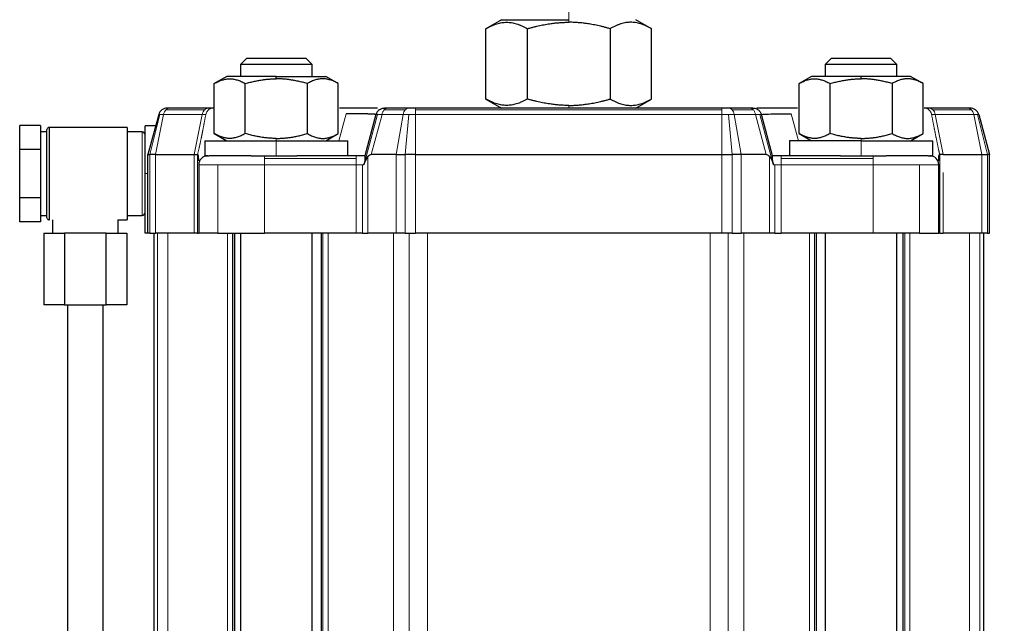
# Model space of a CAD drawing. Header units: inches. Extents: x 0 to 20790, y -12 to 14700.
# Tile 414 of 436: x 13835 to 14000, y 11400 to 11501. Entities that reach past the tile are written whole.
import ezdxf

# ---------------------------------------------------------------- set-up
doc = ezdxf.new("R2010")
doc.units = ezdxf.units.IN
doc.layers.add('1', color=7, linetype='Continuous', true_color=0xffffff)
doc.layers.add('254', color=7, linetype='Continuous', true_color=0xffffff)
doc.styles.add('latin_extended', font='simplex.shx')
doc.dimstyles.get("Standard").update_dxf_attribs({"dimtxt": 0.18, "dimasz": 0.18, "dimexe": 0.18, "dimexo": 0.0625, "dimgap": 0.09, "dimtad": 0, "dimtih": 1, "dimtoh": 1, "dimdec": 4, "dimzin": 0, "dimdsep": 46, "dimtxsty": 'Standard', "dimcen": 0.09, "dimadec": 0, "dimazin": 0, "dimtfac": 1, "dimtdec": 4, "dimtofl": 0, "dimtmove": 0, "dimatfit": 3, "dimfxl": 1, "dimtolj": 1, "dimtzin": 0, "dimarcsym": 0})

# ---------------------------------------------------------------- blocks, each defined once
blk = doc.blocks.new('_U7')
at = {"layer": '254', "color": 3, "linetype": 'Continuous', "lineweight": 13, "transparency": 16777216}
for p, q in [((13904.1, 12440.96), (13904.1, 12953.96)), ((14417.1, 9634.46), (14417.1, 12953.96)), ((14026.6, 12918.96), (14294.6, 12918.96))]:
    blk.add_line(p, q, dxfattribs=at)
at = {"layer": '254', "color": 3, "transparency": 16777216}
for points in [[(14026.6, 12939.38), (14026.6, 12898.55), (13904.1, 12918.96)], [(14294.6, 12898.55), (14294.6, 12939.38), (14417.1, 12918.96)]]:
    blk.add_solid(points, dxfattribs=at)
at = {"layer": 'Defpoints', "color": 0, "transparency": 16777216}
for p in [(14417.1, 12918.96), (13904.1, 12405.96), (14417.1, 9599.46)]:
    blk.add_point(p, dxfattribs=at)
at = {"layer": '254', "color": 2, "lineweight": 13, "transparency": 16777216, "insert": (13984.3, 13102.71), "char_height": 122.5, "attachment_point": 1, "style": 'latin_extended'}
blk.add_mtext('\\A1;513', dxfattribs=at)

msp = doc.modelspace()

# ---------------------------------------------------------------- linework, layer by layer
at = {"layer": '1', "color": 110, "linetype": 'Continuous', "lineweight": 13}
for p, q in [((13927.137, 11501.263), (13927.137, 11526.263)), ((13927.137, 11500.828), (13927.137, 11501.263)), ((13856.967, 11478.663), (13858.641, 11485.351)), ((13857.911, 11478.663), (13859.247, 11485.351)), ((13858.641, 11485.351), (13858.429, 11485.351)), ((13858.641, 11485.351), (13859.247, 11485.351)), ((13859.247, 11485.351), (13865.709, 11485.351)), ((13859.646, 11486.153), (13866.108, 11486.153)), ((13865.709, 11485.351), (13864.373, 11478.663)), ((13866.322, 11485.351), (13865.709, 11485.351)), ((13889.854, 11485.495), (13888.64, 11480.963)), ((13892.987, 11477.453), (13895.113, 11485.387)), ((13894.059, 11478.663), (13895.851, 11485.351)), ((13895.851, 11485.351), (13899.399, 11485.351)), ((13896.2, 11486.153), (13899.748, 11486.153)), ((13899.399, 11485.351), (13898.233, 11478.663)), ((13900.374, 11485.351), (13899.399, 11485.351)), ((13899.752, 11478.663), (13900.374, 11485.351)), ((13900.374, 11485.351), (13901.487, 11485.351)), ((13901.487, 11486.463), (13901.487, 11486.153)), ((13901.487, 11486.153), (13952.788, 11486.153)), ((13901.487, 11486.153), (13901.487, 11485.351)), ((13901.487, 11485.351), (13952.788, 11485.351)), ((13901.487, 11485.351), (13901.487, 11478.663)), ((13927.137, 11486.463), (13927.137, 11486.898)), ((13952.788, 11486.153), (13952.788, 11486.463)), ((13952.788, 11486.153), (13952.788, 11485.351)), ((13953.901, 11485.351), (13952.788, 11485.351)), ((13952.788, 11485.351), (13952.788, 11478.663)), ((13953.901, 11485.351), (13954.875, 11485.351)), ((13954.522, 11478.663), (13953.901, 11485.351)), ((13954.527, 11486.153), (13958.075, 11486.153)), ((13954.875, 11485.351), (13958.423, 11485.351)), ((13954.875, 11485.351), (13956.042, 11478.663)), ((13958.423, 11485.351), (13960.215, 11478.663)), ((13959.161, 11485.387), (13961.287, 11477.453)), ((13964.421, 11485.495), (13965.635, 11480.963)), ((13987.952, 11485.351), (13988.566, 11485.351)), ((13988.167, 11486.153), (13994.629, 11486.153)), ((13988.566, 11485.351), (13995.028, 11485.351)), ((13988.566, 11485.351), (13989.902, 11478.663)), ((13995.634, 11485.351), (13995.028, 11485.351)), ((13995.028, 11485.351), (13996.363, 11478.663)), ((13995.634, 11485.351), (13995.845, 11485.351)), ((13997.308, 11478.663), (13995.634, 11485.351)), ((13840.137, 11479.338), (13840.137, 11483.213)), ((13855.637, 11482.463), (13855.637, 11469.401)), ((13878.137, 11480.963), (13878.137, 11481.369)), ((13878.137, 11478.463), (13878.137, 11480.963)), ((13976.137, 11480.963), (13976.137, 11481.369)), ((13976.137, 11478.463), (13976.137, 11480.963)), ((13840.137, 11467.713), (13840.137, 11479.338)), ((13864.94, 11478.663), (13865.159, 11479.539)), ((13989.335, 11478.663), (13989.116, 11479.539)), ((13856.967, 11478.663), (13856.967, 11465.463)), ((13857.911, 11465.463), (13857.911, 11478.663)), ((13864.373, 11478.663), (13864.373, 11465.463)), ((13864.94, 11478.663), (13864.94, 11465.463)), ((13876.137, 11478.463), (13876.137, 11478.024)), ((13876.137, 11478.024), (13891.527, 11478.024)), ((13876.137, 11476.963), (13876.137, 11478.024)), ((13891.527, 11478.024), (13891.527, 11478.463)), ((13891.527, 11476.963), (13891.527, 11478.024)), ((13893.48, 11465.463), (13893.48, 11478.325)), ((13898.233, 11465.463), (13898.233, 11478.663)), ((13899.752, 11478.663), (13899.752, 11465.463)), ((13901.487, 11465.463), (13901.487, 11478.663)), ((13952.788, 11478.663), (13952.788, 11465.463)), ((13954.522, 11478.663), (13954.522, 11465.463)), ((13956.042, 11465.463), (13956.042, 11478.663)), ((13960.795, 11465.463), (13960.795, 11478.325)), ((13962.747, 11478.463), (13962.747, 11478.024)), ((13962.747, 11478.024), (13978.137, 11478.024)), ((13962.747, 11478.024), (13962.747, 11476.963)), ((13978.137, 11478.024), (13978.137, 11478.463)), ((13978.137, 11478.024), (13978.137, 11476.963)), ((13989.335, 11478.663), (13989.335, 11465.463)), ((13996.363, 11478.663), (13996.363, 11465.463)), ((13997.308, 11478.663), (13997.308, 11465.463)), ((13856.637, 11475.463), (13856.137, 11475.463)), ((13865.137, 11476.963), (13868.359, 11476.963)), ((13868.359, 11476.963), (13868.359, 11465.463)), ((13876.137, 11476.963), (13868.359, 11476.963)), ((13876.137, 11476.963), (13891.527, 11476.963)), ((13876.137, 11465.463), (13876.137, 11476.963)), ((13891.527, 11476.963), (13891.527, 11465.463)), ((13891.527, 11476.963), (13892.568, 11476.963)), ((13892.568, 11476.963), (13892.568, 11465.463)), ((13892.787, 11476.963), (13892.568, 11476.963)), ((13961.487, 11476.963), (13961.706, 11476.963)), ((13962.747, 11476.963), (13961.706, 11476.963)), ((13961.706, 11476.963), (13961.706, 11465.463)), ((13962.747, 11476.963), (13978.137, 11476.963)), ((13962.747, 11465.463), (13962.747, 11476.963)), ((13978.137, 11476.963), (13985.915, 11476.963)), ((13978.137, 11465.463), (13978.137, 11476.963)), ((13989.137, 11476.963), (13985.915, 11476.963)), ((13985.915, 11476.963), (13985.915, 11465.463)), ((13989.902, 11465.463), (13989.902, 11475.637)), ((13855.637, 11469.401), (13855.637, 11468.463)), ((13858.246, 11338.463), (13858.246, 11465.463)), ((13859.98, 11465.463), (13859.98, 11338.463)), ((13869.966, 11465.463), (13869.966, 11338.463)), ((13885.942, 11338.463), (13885.942, 11465.463)), ((13886.809, 11338.463), (13886.809, 11465.463)), ((13897.794, 11465.463), (13897.794, 11338.463)), ((13900.389, 11338.463), (13900.389, 11465.463)), ((13903.451, 11465.463), (13903.451, 11338.463)), ((13950.824, 11465.463), (13950.824, 11338.463)), ((13953.885, 11338.463), (13953.885, 11465.463)), ((13956.48, 11465.463), (13956.48, 11338.463)), ((13967.466, 11465.463), (13967.466, 11338.463)), ((13968.333, 11338.463), (13968.333, 11465.463)), ((13983.442, 11338.463), (13983.442, 11465.463)), ((13984.309, 11338.463), (13984.309, 11465.463)), ((13994.294, 11465.463), (13994.294, 11338.463)), ((13996.028, 11338.463), (13996.028, 11465.463))]:
    msp.add_line(p, q, dxfattribs=at)
at = {"layer": '1', "color": 2, "linetype": 'Continuous', "lineweight": 25}
for p, q in [((13915.887, 11501.263), (13913.277, 11499.756)), ((13915.887, 11501.263), (13927.137, 11501.263)), ((13940.997, 11499.756), (13938.387, 11501.263)), ((13913.277, 11487.97), (13913.277, 11499.756)), ((13920.207, 11487.97), (13920.207, 11499.756)), ((13934.067, 11499.756), (13934.067, 11487.97)), ((13940.997, 11487.97), (13940.997, 11499.756)), ((13872.137, 11493.763), (13873.137, 11494.763)), ((13872.137, 11493.763), (13872.137, 11491.763)), ((13884.137, 11493.763), (13872.137, 11493.763)), ((13883.137, 11494.763), (13873.137, 11494.763)), ((13883.137, 11494.763), (13884.137, 11493.763)), ((13884.137, 11491.763), (13884.137, 11493.763)), ((13970.137, 11493.763), (13971.137, 11494.763)), ((13970.137, 11493.763), (13970.137, 11491.763)), ((13982.137, 11493.763), (13970.137, 11493.763)), ((13981.137, 11494.763), (13971.137, 11494.763)), ((13981.137, 11494.763), (13982.137, 11493.763)), ((13982.137, 11491.763), (13982.137, 11493.763)), ((13869.837, 11491.763), (13867.742, 11490.554)), ((13867.742, 11482.173), (13867.742, 11490.554)), ((13878.137, 11491.763), (13869.837, 11491.763)), ((13872.94, 11482.173), (13872.94, 11490.554)), ((13878.137, 11491.763), (13886.437, 11491.763)), ((13878.137, 11491.358), (13878.137, 11491.763)), ((13883.335, 11490.554), (13883.335, 11482.173)), ((13888.532, 11490.554), (13886.437, 11491.763)), ((13888.532, 11482.173), (13888.532, 11490.554)), ((13967.837, 11491.763), (13965.742, 11490.554)), ((13965.742, 11482.173), (13965.742, 11490.554)), ((13976.137, 11491.763), (13967.837, 11491.763)), ((13970.94, 11482.173), (13970.94, 11490.554)), ((13984.437, 11491.763), (13976.137, 11491.763)), ((13976.137, 11491.358), (13976.137, 11491.763)), ((13981.335, 11490.554), (13981.335, 11482.173)), ((13986.532, 11490.554), (13984.437, 11491.763)), ((13986.532, 11482.173), (13986.532, 11490.554)), ((13913.277, 11487.97), (13915.887, 11486.463)), ((13938.387, 11486.463), (13940.997, 11487.97)), ((13858.429, 11485.351), (13856.637, 11478.663)), ((13860.326, 11486.463), (13859.878, 11486.463)), ((13866.788, 11486.463), (13860.326, 11486.463)), ((13867.588, 11486.463), (13866.788, 11486.463)), ((13894.839, 11485.351), (13892.986, 11478.436)), ((13900.342, 11486.463), (13896.794, 11486.463)), ((13901.487, 11486.463), (13900.342, 11486.463)), ((13952.788, 11486.463), (13901.487, 11486.463)), ((13953.932, 11486.463), (13952.788, 11486.463)), ((13957.48, 11486.463), (13953.932, 11486.463)), ((13961.288, 11478.436), (13959.435, 11485.351)), ((13987.486, 11486.463), (13986.687, 11486.463)), ((13993.948, 11486.463), (13987.486, 11486.463)), ((13994.396, 11486.463), (13993.948, 11486.463)), ((13995.845, 11485.351), (13997.637, 11478.663)), ((13835.137, 11479.505), (13835.137, 11483.546)), ((13838.637, 11483.546), (13835.137, 11483.546)), ((13838.637, 11483.546), (13838.637, 11481.525)), ((13839.637, 11482.463), (13838.637, 11482.463)), ((13839.637, 11482.713), (13839.637, 11479.088)), ((13853.137, 11483.213), (13840.137, 11483.213)), ((13840.137, 11467.713), (13840.137, 11483.213)), ((13853.137, 11483.213), (13853.137, 11479.338)), ((13855.637, 11482.463), (13853.137, 11482.463)), ((13856.137, 11475.463), (13856.137, 11483.463)), ((13857.923, 11483.463), (13856.137, 11483.463)), ((13867.742, 11482.173), (13869.837, 11480.963)), ((13886.437, 11480.963), (13888.532, 11482.173)), ((13965.742, 11482.173), (13967.837, 11480.963)), ((13984.437, 11480.963), (13986.532, 11482.173)), ((13838.637, 11481.525), (13838.637, 11479.505)), ((13866.137, 11480.963), (13866.137, 11478.463)), ((13866.137, 11480.963), (13878.137, 11480.963)), ((13878.137, 11480.963), (13890.137, 11480.963)), ((13890.137, 11478.463), (13890.137, 11480.963)), ((13964.137, 11480.963), (13964.137, 11478.463)), ((13976.137, 11480.963), (13964.137, 11480.963)), ((13976.137, 11480.963), (13988.137, 11480.963)), ((13988.137, 11478.463), (13988.137, 11480.963)), ((13835.137, 11471.422), (13835.137, 11479.505)), ((13838.637, 11479.505), (13835.137, 11479.505)), ((13838.637, 11479.505), (13838.637, 11475.463)), ((13839.637, 11479.088), (13839.637, 11468.284)), ((13853.137, 11479.338), (13853.137, 11467.713)), ((13856.637, 11465.463), (13856.637, 11478.663)), ((13856.637, 11478.663), (13856.967, 11478.663)), ((13857.911, 11478.663), (13856.967, 11478.663)), ((13857.911, 11478.663), (13864.373, 11478.663)), ((13864.373, 11478.663), (13864.94, 11478.663)), ((13864.968, 11478.663), (13864.94, 11478.663)), ((13866.137, 11478.463), (13866.894, 11478.463)), ((13873.943, 11478.463), (13866.894, 11478.463)), ((13873.943, 11478.463), (13878.137, 11478.463)), ((13878.137, 11478.463), (13881.565, 11478.463)), ((13891.527, 11478.463), (13881.565, 11478.463)), ((13892.994, 11478.463), (13891.527, 11478.463)), ((13898.233, 11478.663), (13894.059, 11478.663)), ((13898.233, 11478.663), (13899.752, 11478.663)), ((13901.487, 11478.663), (13899.752, 11478.663)), ((13901.487, 11478.663), (13952.788, 11478.663)), ((13952.788, 11478.663), (13954.522, 11478.663)), ((13956.042, 11478.663), (13954.522, 11478.663)), ((13960.215, 11478.663), (13956.042, 11478.663)), ((13962.747, 11478.463), (13961.281, 11478.463)), ((13972.709, 11478.463), (13962.747, 11478.463)), ((13972.709, 11478.463), (13976.137, 11478.463)), ((13976.137, 11478.463), (13980.332, 11478.463)), ((13987.38, 11478.463), (13980.332, 11478.463)), ((13987.38, 11478.463), (13988.137, 11478.463)), ((13989.307, 11478.663), (13989.335, 11478.663)), ((13989.902, 11478.663), (13989.335, 11478.663)), ((13989.902, 11478.663), (13996.363, 11478.663)), ((13996.363, 11478.663), (13997.308, 11478.663)), ((13997.637, 11478.663), (13997.308, 11478.663)), ((13997.637, 11465.463), (13997.637, 11478.663)), ((13838.637, 11475.463), (13838.637, 11471.422)), ((13856.137, 11465.463), (13856.137, 11475.463)), ((13865.137, 11476.963), (13865.137, 11465.463)), ((13989.137, 11465.463), (13989.137, 11476.963)), ((13835.137, 11467.38), (13835.137, 11471.422)), ((13838.637, 11471.422), (13835.137, 11471.422)), ((13838.637, 11471.422), (13838.637, 11469.401)), ((13838.637, 11469.401), (13838.637, 11467.38)), ((13838.637, 11467.38), (13835.137, 11467.38)), ((13838.637, 11468.463), (13839.637, 11468.463)), ((13840.637, 11467.731), (13840.637, 11465.463)), ((13851.598, 11467.713), (13853.137, 11467.713)), ((13851.637, 11465.463), (13851.637, 11467.741)), ((13853.137, 11468.463), (13855.637, 11468.463)), ((13839.209, 11465.463), (13842.673, 11465.463)), ((13839.209, 11465.463), (13839.209, 11453.463)), ((13849.601, 11465.463), (13842.673, 11465.463)), ((13842.673, 11465.463), (13842.673, 11453.463)), ((13849.601, 11465.463), (13853.065, 11465.463)), ((13849.601, 11453.463), (13849.601, 11465.463)), ((13853.065, 11465.463), (13853.065, 11453.463)), ((13856.637, 11465.463), (13856.137, 11465.463)), ((13856.967, 11465.463), (13856.637, 11465.463)), ((13856.967, 11465.463), (13857.911, 11465.463)), ((13857.637, 11465.463), (13857.637, 11338.463)), ((13864.373, 11465.463), (13857.911, 11465.463)), ((13864.94, 11465.463), (13864.373, 11465.463)), ((13864.94, 11465.463), (13865.137, 11465.463)), ((13868.359, 11465.463), (13865.137, 11465.463)), ((13868.359, 11465.463), (13876.137, 11465.463)), ((13870.833, 11338.463), (13870.833, 11465.463)), ((13871.137, 11465.463), (13871.137, 11338.463)), ((13872.137, 11465.462), (13872.137, 11338.465)), ((13891.527, 11465.463), (13876.137, 11465.463)), ((13884.137, 11338.465), (13884.137, 11465.462)), ((13885.637, 11465.463), (13885.637, 11338.463)), ((13892.568, 11465.463), (13891.527, 11465.463)), ((13892.568, 11465.463), (13893.48, 11465.463)), ((13898.233, 11465.463), (13893.48, 11465.463)), ((13899.752, 11465.463), (13898.233, 11465.463)), ((13899.752, 11465.463), (13901.487, 11465.463)), ((13952.788, 11465.463), (13901.487, 11465.463)), ((13954.522, 11465.463), (13952.788, 11465.463)), ((13954.522, 11465.463), (13956.042, 11465.463)), ((13960.795, 11465.463), (13956.042, 11465.463)), ((13961.706, 11465.463), (13960.795, 11465.463)), ((13961.706, 11465.463), (13962.747, 11465.463)), ((13978.137, 11465.463), (13962.747, 11465.463)), ((13968.637, 11338.463), (13968.637, 11465.463)), ((13970.137, 11465.462), (13970.137, 11338.465)), ((13985.915, 11465.463), (13978.137, 11465.463)), ((13982.137, 11338.465), (13982.137, 11465.462)), ((13983.137, 11465.463), (13983.137, 11338.463)), ((13985.915, 11465.463), (13989.137, 11465.463)), ((13989.335, 11465.463), (13989.137, 11465.463)), ((13989.335, 11465.463), (13989.902, 11465.463)), ((13996.363, 11465.463), (13989.902, 11465.463)), ((13997.308, 11465.463), (13996.363, 11465.463)), ((13996.637, 11465.463), (13996.637, 11338.463)), ((13997.308, 11465.463), (13997.637, 11465.463)), ((13842.673, 11453.463), (13839.209, 11453.463)), ((13842.673, 11453.463), (13849.601, 11453.463)), ((13843.137, 11453.463), (13843.137, 11382.812)), ((13849.137, 11382.812), (13849.137, 11453.463)), ((13853.065, 11453.463), (13849.601, 11453.463))]:
    msp.add_line(p, q, dxfattribs=at)
for centre, radius, start, end in [((13859.878, 11484.963), 1.5, 127.5, 165), ((13859.878, 11484.963), 1.5, 90, 127.5), ((13994.396, 11484.963), 1.5, 52.5, 90), ((13994.396, 11484.963), 1.5, 15, 52.5), ((13855.637, 11481.963), 0.5, 0, 90), ((13866.637, 11476.963), 1.5, 135, 180), ((13866.637, 11476.963), 1.5, 90, 135), ((13987.637, 11476.963), 1.5, 45, 90), ((13987.637, 11476.963), 1.5, 0, 45), ((13855.637, 11468.963), 0.5, 270, 0)]:
    msp.add_arc(centre, radius, start, end, dxfattribs=at)
at = {"layer": '1', "color": 110, "linetype": 'Continuous', "lineweight": 13}
for centre, major_axis, ratio, start_param, end_param in [((13860.326, 11484.963), (0, 1.5), 0.7452413, 0.6544985, 1.3089969), ((13860.326, 11484.963), (0, 1.5), 0.7452413, 0, 0.6544985), ((13866.788, 11484.963), (0, 1.5), 0.7452413, 0.6544985, 1.3089969), ((13866.788, 11484.963), (0, -1.5), 0.7452413, 3.1415927, 3.7960911), ((13900.342, 11484.963), (0, 1.5), 0.6507914, 0.6544985, 1.3089969), ((13900.342, 11484.963), (0, -1.5), 0.6507914, 3.1415927, 3.7960911), ((13953.932, 11484.963), (0, 1.5), 0.6507914, 5.6286868, 6.2831853), ((13953.932, 11484.963), (0, 1.5), 0.6507914, 4.9741884, 5.6286868), ((13987.486, 11484.963), (0, 1.5), 0.7452413, 5.6286868, 6.2831853), ((13987.486, 11484.963), (0, -1.5), 0.7452413, 1.8325957, 2.4870942), ((13993.948, 11484.963), (0, -1.5), 0.7452413, 2.4870942, 3.1415927), ((13993.948, 11484.963), (0, -1.5), 0.7452413, 1.8325957, 2.4870942)]:
    msp.add_ellipse(centre, major_axis=major_axis, ratio=ratio, start_param=start_param, end_param=end_param, dxfattribs=at)
at = {"layer": '1', "color": 2, "linetype": 'Continuous', "lineweight": 25}
for centre, major_axis, start_param, end_param in [((13893.047, 11467.072), (1.053, 11.589), 0.017832, 0.2598833), ((13961.227, 11467.072), (-1.053, 11.589), 6.023302, 6.2653533)]:
    msp.add_ellipse(centre, major_axis=major_axis, ratio=0.1963406, start_param=start_param, end_param=end_param, dxfattribs=at)
for points, weights in [([(13913.277, 11499.756), (13916.742, 11501.757), (13920.207, 11499.756)], [1, 1.15470053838, 1]), ([(13920.207, 11499.756), (13923.921, 11500.828), (13927.137, 11500.828)], [1, 1.07735026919, 1.07735026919]), ([(13934.067, 11499.756), (13930.353, 11500.828), (13927.137, 11500.828)], [1, 1.07735026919, 1.07735026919]), ([(13940.997, 11499.756), (13937.532, 11501.757), (13934.067, 11499.756)], [1, 1.15470053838, 1]), ([(13867.742, 11490.554), (13870.341, 11492.054), (13872.94, 11490.554)], [1, 1.15470053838, 1]), ([(13872.94, 11490.554), (13875.725, 11491.358), (13878.137, 11491.358)], [1, 1.07735026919, 1.07735026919]), ([(13883.335, 11490.554), (13880.549, 11491.358), (13878.137, 11491.358)], [1, 1.07735026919, 1.07735026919]), ([(13888.532, 11490.554), (13885.934, 11492.054), (13883.335, 11490.554)], [1, 1.15470053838, 1]), ([(13965.742, 11490.554), (13968.341, 11492.054), (13970.94, 11490.554)], [1, 1.15470053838, 1]), ([(13970.94, 11490.554), (13973.725, 11491.358), (13976.137, 11491.358)], [1, 1.07735026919, 1.07735026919]), ([(13981.335, 11490.554), (13978.549, 11491.358), (13976.137, 11491.358)], [1, 1.07735026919, 1.07735026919]), ([(13986.532, 11490.554), (13983.934, 11492.054), (13981.335, 11490.554)], [1, 1.15470053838, 1]), ([(13920.207, 11487.97), (13916.742, 11485.97), (13913.277, 11487.97)], [1, 1.15470053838, 1]), ([(13927.137, 11486.898), (13923.921, 11486.898), (13920.207, 11487.97)], [1.07735026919, 1.07735026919, 1]), ([(13927.137, 11486.898), (13930.353, 11486.898), (13934.067, 11487.97)], [1.07735026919, 1.07735026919, 1]), ([(13934.067, 11487.97), (13937.532, 11485.97), (13940.997, 11487.97)], [1, 1.15470053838, 1]), ([(13872.94, 11482.173), (13870.341, 11480.672), (13867.742, 11482.173)], [1, 1.15470053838, 1]), ([(13878.137, 11481.369), (13875.725, 11481.369), (13872.94, 11482.173)], [1.07735026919, 1.07735026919, 1]), ([(13878.137, 11481.369), (13880.549, 11481.369), (13883.335, 11482.173)], [1.07735026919, 1.07735026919, 1]), ([(13883.335, 11482.173), (13885.934, 11480.672), (13888.532, 11482.173)], [1, 1.15470053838, 1]), ([(13970.94, 11482.173), (13968.341, 11480.672), (13965.742, 11482.173)], [1, 1.15470053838, 1]), ([(13976.137, 11481.369), (13973.725, 11481.369), (13970.94, 11482.173)], [1.07735026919, 1.07735026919, 1]), ([(13976.137, 11481.369), (13978.549, 11481.369), (13981.335, 11482.173)], [1.07735026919, 1.07735026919, 1]), ([(13981.335, 11482.173), (13983.934, 11480.672), (13986.532, 11482.173)], [1, 1.15470053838, 1])]:
    msp.add_rational_spline(points, weights, degree=2, dxfattribs=at)
at = {"layer": '1', "color": 110, "linetype": 'Continuous', "lineweight": 13}
for points, knots in [([(13865.159, 11479.539), (13865.171, 11479.595), (13865.195, 11479.708), (13865.231, 11479.877), (13865.268, 11480.047), (13865.304, 11480.219), (13865.341, 11480.392), (13865.377, 11480.567), (13865.414, 11480.743), (13865.451, 11480.92), (13865.488, 11481.098), (13865.525, 11481.278), (13865.562, 11481.459), (13865.6, 11481.641), (13865.637, 11481.824), (13865.674, 11482.009), (13865.712, 11482.195), (13865.75, 11482.383), (13865.787, 11482.572), (13865.825, 11482.762), (13865.863, 11482.953), (13865.901, 11483.146), (13865.939, 11483.34), (13865.977, 11483.535), (13866.015, 11483.732), (13866.053, 11483.93), (13866.091, 11484.129), (13866.13, 11484.33), (13866.168, 11484.531), (13866.207, 11484.735), (13866.245, 11484.939), (13866.284, 11485.145), (13866.309, 11485.282), (13866.322, 11485.351)], [0, 0, 0, 0, 0.0288897, 0.0580041, 0.0873432, 0.1169069, 0.1466952, 0.1767082, 0.2069458, 0.2374079, 0.2680947, 0.2990061, 0.3301421, 0.3615026, 0.3930876, 0.4248972, 0.4569314, 0.48919, 0.5216731, 0.5543807, 0.5873128, 0.6204693, 0.6538503, 0.6874557, 0.7212854, 0.7553396, 0.7896181, 0.824121, 0.8588482, 0.8937998, 0.9289756, 0.9643757, 1, 1, 1, 1]), ([(13895.113, 11485.387), (13895.165, 11485.387), (13895.362, 11485.384), (13895.633, 11485.368), (13895.851, 11485.351)], [0, 0, 0, 0, 0.2976742, 1, 1, 1, 1]), ([(13896.2, 11486.153), (13896.158, 11486.103), (13896.118, 11486.048), (13896.045, 11485.929), (13896.012, 11485.865), (13895.953, 11485.728), (13895.927, 11485.657), (13895.883, 11485.508), (13895.865, 11485.43), (13895.851, 11485.351)], [0, 0, 0, 0, 0.25, 0.25, 0.5, 0.5, 0.75, 0.75, 1, 1, 1, 1]), ([(13958.075, 11486.153), (13958.117, 11486.103), (13958.156, 11486.048), (13958.229, 11485.929), (13958.262, 11485.865), (13958.351, 11485.66), (13958.396, 11485.509), (13958.423, 11485.351)], [0, 0, 0, 0, 0.25, 0.25, 0.5, 0.5, 1, 1, 1, 1]), ([(13958.423, 11485.351), (13958.651, 11485.369), (13958.92, 11485.384), (13959.115, 11485.387), (13959.161, 11485.387)], [0, 0, 0, 0, 0.7321395, 1, 1, 1, 1]), ([(13959.435, 11485.351), (13959.435, 11485.352), (13959.435, 11485.353), (13959.434, 11485.354), (13959.433, 11485.356), (13959.432, 11485.357), (13959.43, 11485.359), (13959.428, 11485.36), (13959.426, 11485.362), (13959.424, 11485.363), (13959.421, 11485.364), (13959.418, 11485.365), (13959.415, 11485.367), (13959.412, 11485.368), (13959.409, 11485.369), (13959.405, 11485.37), (13959.401, 11485.371), (13959.397, 11485.372), (13959.392, 11485.373), (13959.387, 11485.374), (13959.382, 11485.375), (13959.377, 11485.376), (13959.372, 11485.377), (13959.366, 11485.378), (13959.36, 11485.379), (13959.354, 11485.379), (13959.348, 11485.38), (13959.341, 11485.381), (13959.334, 11485.381), (13959.327, 11485.382), (13959.32, 11485.383), (13959.312, 11485.383), (13959.304, 11485.384), (13959.296, 11485.384), (13959.288, 11485.385), (13959.28, 11485.385), (13959.271, 11485.385), (13959.262, 11485.386), (13959.253, 11485.386), (13959.244, 11485.386), (13959.234, 11485.387), (13959.224, 11485.387), (13959.214, 11485.387), (13959.204, 11485.387), (13959.194, 11485.387), (13959.183, 11485.387), (13959.172, 11485.387), (13959.165, 11485.387), (13959.161, 11485.387)], [0, 0, 0, 0, 0.0220761, 0.0441367, 0.0661819, 0.0882116, 0.1102259, 0.1322249, 0.1542085, 0.1761769, 0.19813, 0.2200679, 0.2419906, 0.2638981, 0.2857906, 0.3076679, 0.3295303, 0.3513776, 0.3732099, 0.3950274, 0.4168299, 0.4386175, 0.4603904, 0.4821484, 0.5038917, 0.5256203, 0.5473342, 0.5690335, 0.5907181, 0.6123882, 0.6340437, 0.6556848, 0.6773113, 0.6989235, 0.7205213, 0.7421047, 0.7636738, 0.7852286, 0.8067692, 0.8282956, 0.8498078, 0.8713059, 0.89279, 0.9142599, 0.9357159, 0.9571578, 0.9785859, 1, 1, 1, 1]), ([(13987.952, 11485.351), (13987.966, 11485.278), (13987.993, 11485.131), (13988.035, 11484.911), (13988.076, 11484.692), (13988.117, 11484.476), (13988.158, 11484.26), (13988.199, 11484.047), (13988.24, 11483.834), (13988.281, 11483.623), (13988.321, 11483.414), (13988.362, 11483.206), (13988.403, 11483), (13988.443, 11482.795), (13988.483, 11482.591), (13988.524, 11482.389), (13988.564, 11482.189), (13988.604, 11481.99), (13988.644, 11481.793), (13988.684, 11481.597), (13988.724, 11481.402), (13988.763, 11481.209), (13988.803, 11481.018), (13988.842, 11480.828), (13988.882, 11480.639), (13988.921, 11480.452), (13988.96, 11480.267), (13988.999, 11480.083), (13989.038, 11479.9), (13989.077, 11479.719), (13989.103, 11479.599), (13989.116, 11479.539)], [0, 0, 0, 0, 0.0380736, 0.0758909, 0.1134519, 0.1507565, 0.1878048, 0.2245966, 0.2611321, 0.2974111, 0.3334336, 0.3691997, 0.4047092, 0.4399623, 0.4749588, 0.5096987, 0.5441821, 0.5784088, 0.612379, 0.6460925, 0.6795494, 0.7127497, 0.7456932, 0.7783801, 0.8108103, 0.8429837, 0.8749005, 0.9065605, 0.9379638, 0.9691103, 1, 1, 1, 1]), ([(13989.116, 11479.539), (13989.126, 11479.49), (13989.147, 11479.391), (13989.179, 11479.244), (13989.211, 11479.097), (13989.243, 11478.952), (13989.275, 11478.807), (13989.296, 11478.711), (13989.307, 11478.663)], [0, 0, 0, 0, 0.1693139, 0.337569, 0.5047653, 0.6709026, 0.8359808, 1, 1, 1, 1])]:
    msp.add_open_spline(points, degree=3, knots=knots, dxfattribs=at)
for points in [[(13867.588, 11486.463), (13867.397, 11486.463), (13867.016, 11486.366), (13866.552, 11485.958), (13866.372, 11485.562), (13866.322, 11485.351)], [(13987.952, 11485.351), (13987.903, 11485.562), (13987.723, 11485.958), (13987.258, 11486.366), (13986.877, 11486.463), (13986.687, 11486.463)], [(13865.159, 11479.539), (13865.096, 11479.247), (13865.032, 11478.955), (13864.968, 11478.663)]]:
    msp.add_open_spline(points, degree=3, dxfattribs=at)
at = {"layer": '1', "color": 2, "linetype": 'Continuous', "lineweight": 25}
for points, knots in [([(13895.104, 11486.463), (13894.743, 11486.463), (13893.217, 11486.463), (13890.788, 11486.463), (13888.733, 11486.463)], [0, 0, 0, 0, 0.2887197, 1, 1, 1, 1]), ([(13894.839, 11485.351), (13894.839, 11485.352), (13894.84, 11485.353), (13894.84, 11485.354), (13894.839, 11485.355), (13894.839, 11485.357), (13894.838, 11485.358), (13894.837, 11485.359), (13894.836, 11485.36), (13894.834, 11485.362), (13894.833, 11485.363), (13894.831, 11485.364), (13894.828, 11485.366), (13894.826, 11485.367), (13894.823, 11485.368), (13894.82, 11485.369), (13894.817, 11485.37), (13894.813, 11485.372), (13894.81, 11485.373), (13894.806, 11485.374), (13894.802, 11485.375), (13894.797, 11485.376), (13894.792, 11485.378), (13894.788, 11485.379), (13894.782, 11485.38), (13894.777, 11485.381), (13894.771, 11485.382), (13894.766, 11485.383), (13894.759, 11485.385), (13894.753, 11485.386), (13894.747, 11485.387), (13894.74, 11485.388), (13894.733, 11485.389), (13894.726, 11485.39), (13894.718, 11485.391), (13894.71, 11485.393), (13894.702, 11485.394), (13894.694, 11485.395), (13894.686, 11485.396), (13894.677, 11485.397), (13894.668, 11485.398), (13894.659, 11485.399), (13894.65, 11485.4), (13894.64, 11485.401), (13894.631, 11485.402), (13894.621, 11485.403), (13894.61, 11485.404), (13894.6, 11485.405), (13894.589, 11485.406), (13894.578, 11485.407), (13894.567, 11485.408), (13894.556, 11485.409), (13894.544, 11485.41), (13894.533, 11485.411), (13894.521, 11485.412), (13894.508, 11485.413), (13894.496, 11485.414), (13894.483, 11485.415), (13894.47, 11485.416), (13894.457, 11485.417), (13894.444, 11485.418), (13894.431, 11485.419), (13894.417, 11485.42), (13894.403, 11485.421), (13894.389, 11485.422), (13894.374, 11485.423), (13894.36, 11485.424), (13894.345, 11485.425), (13894.33, 11485.426), (13894.315, 11485.427), (13894.299, 11485.428), (13894.284, 11485.429), (13894.268, 11485.429), (13894.252, 11485.43), (13894.236, 11485.431), (13894.219, 11485.432), (13894.203, 11485.433), (13894.186, 11485.434), (13894.169, 11485.435), (13894.152, 11485.436), (13894.134, 11485.436), (13894.116, 11485.437), (13894.099, 11485.438), (13894.081, 11485.439), (13894.062, 11485.44), (13894.044, 11485.441), (13894.025, 11485.441), (13894.006, 11485.442), (13893.987, 11485.443), (13893.968, 11485.444), (13893.949, 11485.445), (13893.929, 11485.445), (13893.909, 11485.446), (13893.889, 11485.447), (13893.869, 11485.448), (13893.849, 11485.448), (13893.828, 11485.449), (13893.807, 11485.45), (13893.786, 11485.451), (13893.765, 11485.451), (13893.744, 11485.452), (13893.722, 11485.453), (13893.701, 11485.453), (13893.679, 11485.454), (13893.657, 11485.455), (13893.634, 11485.456), (13893.612, 11485.456), (13893.589, 11485.457), (13893.557, 11485.458), (13893.515, 11485.459), (13893.463, 11485.46), (13893.41, 11485.462), (13893.356, 11485.463), (13893.302, 11485.464), (13893.246, 11485.466), (13893.189, 11485.467), (13893.131, 11485.468), (13893.073, 11485.469), (13893.013, 11485.471), (13892.953, 11485.472), (13892.892, 11485.473), (13892.83, 11485.474), (13892.767, 11485.475), (13892.703, 11485.476), (13892.638, 11485.477), (13892.572, 11485.478), (13892.506, 11485.479), (13892.438, 11485.48), (13892.37, 11485.481), (13892.301, 11485.482), (13892.231, 11485.482), (13892.16, 11485.483), (13892.088, 11485.484), (13892.016, 11485.485), (13891.942, 11485.485), (13891.868, 11485.486), (13891.793, 11485.487), (13891.717, 11485.487), (13891.641, 11485.488), (13891.563, 11485.489), (13891.485, 11485.489), (13891.406, 11485.49), (13891.326, 11485.49), (13891.245, 11485.491), (13891.164, 11485.491), (13891.082, 11485.492), (13890.999, 11485.492), (13890.915, 11485.492), (13890.831, 11485.493), (13890.746, 11485.493), (13890.66, 11485.493), (13890.573, 11485.494), (13890.486, 11485.494), (13890.398, 11485.494), (13890.309, 11485.494), (13890.219, 11485.494), (13890.129, 11485.495), (13890.038, 11485.495), (13889.946, 11485.495), (13889.885, 11485.495), (13889.854, 11485.495)], [0, 0, 0, 0, 0.0049738, 0.0099425, 0.0149063, 0.0198651, 0.0248189, 0.0297677, 0.0347116, 0.0396505, 0.0445844, 0.0495134, 0.0544374, 0.0593565, 0.0642707, 0.0691799, 0.0740842, 0.0789836, 0.083878, 0.0887676, 0.0936523, 0.098532, 0.1034069, 0.1082768, 0.1131419, 0.1180022, 0.1228575, 0.127708, 0.1325536, 0.1373944, 0.1422303, 0.1470614, 0.1518877, 0.1567091, 0.1615257, 0.1663375, 0.1711445, 0.1759467, 0.1807441, 0.1855366, 0.1903244, 0.1951075, 0.1998857, 0.2046592, 0.2094279, 0.2141918, 0.218951, 0.2237055, 0.2284552, 0.2332002, 0.2379405, 0.242676, 0.2474069, 0.252133, 0.2568544, 0.2615711, 0.2662832, 0.2709905, 0.2756932, 0.2803912, 0.2850846, 0.2897733, 0.2944573, 0.2991367, 0.3038115, 0.3084816, 0.3131471, 0.317808, 0.3224643, 0.327116, 0.331763, 0.3364055, 0.3410434, 0.3456768, 0.3503055, 0.3549297, 0.3595493, 0.3641644, 0.3687749, 0.3733809, 0.3779824, 0.3825793, 0.3871717, 0.3917596, 0.396343, 0.4009219, 0.4054963, 0.4100663, 0.4146317, 0.4191927, 0.4237492, 0.4283013, 0.4328489, 0.4373921, 0.4419308, 0.4464651, 0.450995, 0.4555205, 0.4600416, 0.4645582, 0.4690705, 0.4735784, 0.4780819, 0.4825811, 0.4870758, 0.4915663, 0.4960524, 0.5005341, 0.5050115, 0.514901, 0.5247818, 0.534654, 0.5445177, 0.5543729, 0.5642198, 0.5740584, 0.5838887, 0.593711, 0.6035252, 0.6133314, 0.6231298, 0.6329204, 0.6427032, 0.6524784, 0.662246, 0.6720062, 0.681759, 0.6915044, 0.7012427, 0.7109738, 0.7206978, 0.7304148, 0.740125, 0.7498283, 0.7595249, 0.7692148, 0.7788982, 0.7885751, 0.7982456, 0.8079098, 0.8175678, 0.8272197, 0.8368654, 0.8465052, 0.8561392, 0.8657673, 0.8753897, 0.8850065, 0.8946177, 0.9042235, 0.9138239, 0.923419, 0.9330089, 0.9425937, 0.9521735, 0.9617483, 0.9713183, 0.9808835, 0.9904441, 1, 1, 1, 1]), ([(13895.113, 11485.387), (13895.11, 11485.387), (13895.102, 11485.387), (13895.091, 11485.387), (13895.081, 11485.387), (13895.07, 11485.387), (13895.06, 11485.387), (13895.05, 11485.387), (13895.04, 11485.387), (13895.031, 11485.386), (13895.021, 11485.386), (13895.012, 11485.386), (13895.003, 11485.385), (13894.995, 11485.385), (13894.986, 11485.385), (13894.978, 11485.384), (13894.97, 11485.384), (13894.962, 11485.383), (13894.955, 11485.383), (13894.947, 11485.382), (13894.94, 11485.381), (13894.934, 11485.381), (13894.927, 11485.38), (13894.92, 11485.379), (13894.914, 11485.379), (13894.908, 11485.378), (13894.903, 11485.377), (13894.897, 11485.376), (13894.892, 11485.375), (13894.887, 11485.374), (13894.882, 11485.373), (13894.878, 11485.372), (13894.874, 11485.371), (13894.87, 11485.37), (13894.866, 11485.369), (13894.862, 11485.368), (13894.859, 11485.367), (13894.856, 11485.365), (13894.853, 11485.364), (13894.851, 11485.363), (13894.848, 11485.362), (13894.846, 11485.36), (13894.845, 11485.359), (13894.843, 11485.357), (13894.842, 11485.356), (13894.841, 11485.354), (13894.84, 11485.353), (13894.84, 11485.352), (13894.839, 11485.351)], [0, 0, 0, 0, 0.0214151, 0.042844, 0.0642869, 0.0857437, 0.1072144, 0.1286992, 0.150198, 0.1717109, 0.1932379, 0.2147791, 0.2363344, 0.257904, 0.2794879, 0.3010861, 0.3226986, 0.3443255, 0.3659668, 0.3876226, 0.4092929, 0.4309777, 0.452677, 0.474391, 0.4961196, 0.5178629, 0.5396208, 0.5613936, 0.5831811, 0.6049834, 0.6268006, 0.6486327, 0.6704797, 0.6923416, 0.7142186, 0.7361106, 0.7580177, 0.7799398, 0.8018771, 0.8238296, 0.8457973, 0.8677803, 0.8897785, 0.911792, 0.9338209, 0.9558652, 0.9779249, 1, 1, 1, 1]), ([(13895.375, 11486.153), (13895.31, 11486.103), (13895.25, 11486.048), (13895.138, 11485.929), (13895.087, 11485.864), (13894.951, 11485.66), (13894.882, 11485.509), (13894.84, 11485.351)], [0, 0, 0, 0, 0.25, 0.25, 0.5, 0.5, 1, 1, 1, 1]), ([(13895.375, 11486.153), (13895.44, 11486.203), (13895.509, 11486.247), (13895.653, 11486.325), (13895.729, 11486.357), (13895.884, 11486.41), (13895.963, 11486.43), (13896.125, 11486.456), (13896.207, 11486.463), (13896.288, 11486.463)], [0, 0, 0, 0, 0.25, 0.25, 0.5, 0.5, 0.75, 0.75, 1, 1, 1, 1]), ([(13896.794, 11486.463), (13896.741, 11486.463), (13896.688, 11486.456), (13896.583, 11486.43), (13896.531, 11486.41), (13896.43, 11486.357), (13896.381, 11486.325), (13896.287, 11486.247), (13896.242, 11486.203), (13896.2, 11486.153)], [0, 0, 0, 0, 0.25, 0.25, 0.5, 0.5, 0.75, 0.75, 1, 1, 1, 1]), ([(13896.794, 11486.463), (13896.683, 11486.463), (13896.451, 11486.463), (13896.307, 11486.463), (13896.289, 11486.463), (13896.289, 11486.463)], [0, 0, 0, 0, 0.3544072, 0.8505772, 1, 1, 1, 1]), ([(13957.986, 11486.463), (13957.985, 11486.463), (13957.954, 11486.463), (13957.798, 11486.463), (13957.597, 11486.463), (13957.48, 11486.463)], [0, 0, 0, 0, 0.2530369, 0.6284884, 1, 1, 1, 1]), ([(13958.075, 11486.153), (13958.032, 11486.203), (13957.987, 11486.247), (13957.894, 11486.325), (13957.845, 11486.357), (13957.744, 11486.41), (13957.692, 11486.43), (13957.587, 11486.456), (13957.534, 11486.463), (13957.48, 11486.463)], [0, 0, 0, 0, 0.25, 0.25, 0.5, 0.5, 0.75, 0.75, 1, 1, 1, 1]), ([(13957.986, 11486.463), (13958.068, 11486.463), (13958.15, 11486.456), (13958.311, 11486.43), (13958.391, 11486.41), (13958.546, 11486.357), (13958.621, 11486.325), (13958.766, 11486.247), (13958.835, 11486.203), (13958.899, 11486.153)], [0, 0, 0, 0, 0.25, 0.25, 0.5, 0.5, 0.75, 0.75, 1, 1, 1, 1]), ([(13965.47, 11486.463), (13964.143, 11486.463), (13962.191, 11486.463), (13959.943, 11486.463), (13959.025, 11486.463), (13958.654, 11486.463)], [0, 0, 0, 0, 0.4016901, 0.6578348, 1, 1, 1, 1]), ([(13958.899, 11486.153), (13958.964, 11486.103), (13959.025, 11486.048), (13959.137, 11485.929), (13959.188, 11485.865), (13959.279, 11485.728), (13959.319, 11485.657), (13959.386, 11485.508), (13959.414, 11485.43), (13959.435, 11485.351)], [0, 0, 0, 0, 0.25, 0.25, 0.5, 0.5, 0.75, 0.75, 1, 1, 1, 1]), ([(13959.436, 11485.351), (13959.428, 11485.381), (13959.779, 11485.431), (13961.174, 11485.474), (13962.825, 11485.492), (13963.93, 11485.495), (13964.421, 11485.495)], [0, 0, 0, 0, 0.329303, 0.6308078, 0.8461684, 1, 1, 1, 1]), ([(13840.137, 11483.213), (13840.073, 11483.214), (13839.952, 11483.187), (13839.774, 11483.058), (13839.661, 11482.854), (13839.637, 11482.706), (13839.637, 11482.628)], [0, 0, 0, 0, 0.2524058, 0.5082129, 0.7597977, 1, 1, 1, 1]), ([(13865.079, 11478.463), (13865.078, 11478.467), (13865.076, 11478.475), (13865.074, 11478.487), (13865.071, 11478.498), (13865.068, 11478.509), (13865.065, 11478.519), (13865.062, 11478.529), (13865.059, 11478.539), (13865.056, 11478.548), (13865.053, 11478.557), (13865.05, 11478.566), (13865.047, 11478.574), (13865.044, 11478.582), (13865.041, 11478.59), (13865.037, 11478.597), (13865.034, 11478.604), (13865.031, 11478.61), (13865.027, 11478.616), (13865.024, 11478.622), (13865.021, 11478.627), (13865.017, 11478.632), (13865.013, 11478.637), (13865.01, 11478.641), (13865.006, 11478.645), (13865.003, 11478.648), (13864.999, 11478.651), (13864.995, 11478.654), (13864.991, 11478.657), (13864.988, 11478.659), (13864.984, 11478.66), (13864.98, 11478.662), (13864.976, 11478.662), (13864.972, 11478.663), (13864.969, 11478.663), (13864.968, 11478.663)], [0, 0, 0, 0, 0.037567, 0.0745658, 0.1110041, 0.1468898, 0.1822312, 0.2170373, 0.251317, 0.28508, 0.3183364, 0.3510966, 0.3833717, 0.4151731, 0.4465129, 0.4774036, 0.5078583, 0.5378907, 0.5675151, 0.5967463, 0.6255998, 0.6540917, 0.6822387, 0.7100581, 0.7375679, 0.7647867, 0.7917335, 0.8184282, 0.844891, 0.8711429, 0.8972051, 0.9230994, 0.9488482, 0.9744741, 1, 1, 1, 1]), ([(13865.137, 11477.635), (13865.137, 11477.647), (13865.137, 11477.67), (13865.137, 11477.704), (13865.137, 11477.737), (13865.136, 11477.77), (13865.136, 11477.802), (13865.135, 11477.834), (13865.134, 11477.865), (13865.133, 11477.896), (13865.132, 11477.926), (13865.131, 11477.955), (13865.13, 11477.984), (13865.129, 11478.012), (13865.127, 11478.039), (13865.126, 11478.066), (13865.124, 11478.092), (13865.123, 11478.118), (13865.121, 11478.143), (13865.119, 11478.168), (13865.117, 11478.192), (13865.115, 11478.215), (13865.112, 11478.237), (13865.11, 11478.26), (13865.108, 11478.281), (13865.105, 11478.302), (13865.103, 11478.322), (13865.1, 11478.342), (13865.097, 11478.361), (13865.094, 11478.38), (13865.091, 11478.397), (13865.088, 11478.415), (13865.085, 11478.431), (13865.082, 11478.448), (13865.08, 11478.458), (13865.079, 11478.463)], [0, 0, 0, 0, 0.0387639, 0.0769793, 0.1146472, 0.1517692, 0.1883466, 0.2243809, 0.2598735, 0.2948262, 0.3292406, 0.3631184, 0.3964615, 0.4292719, 0.4615515, 0.4933025, 0.5245272, 0.5552279, 0.585407, 0.6150673, 0.6442114, 0.6728422, 0.7009629, 0.7285766, 0.7556867, 0.7822969, 0.808411, 0.8340329, 0.859167, 0.8838177, 0.9079899, 0.9316887, 0.9549195, 0.9776878, 1, 1, 1, 1]), ([(13892.986, 11478.436), (13892.986, 11478.434), (13892.985, 11478.432), (13892.984, 11478.428), (13892.984, 11478.424), (13892.983, 11478.419), (13892.982, 11478.415), (13892.982, 11478.41), (13892.981, 11478.405), (13892.98, 11478.4), (13892.98, 11478.394), (13892.98, 11478.389), (13892.979, 11478.383), (13892.979, 11478.377), (13892.979, 11478.37), (13892.978, 11478.364), (13892.978, 11478.357), (13892.978, 11478.35), (13892.978, 11478.343), (13892.978, 11478.335), (13892.978, 11478.328), (13892.978, 11478.32), (13892.978, 11478.312), (13892.978, 11478.304), (13892.978, 11478.295), (13892.978, 11478.286), (13892.978, 11478.277), (13892.978, 11478.268), (13892.979, 11478.259), (13892.979, 11478.25), (13892.98, 11478.22), (13892.981, 11478.169), (13892.983, 11478.089), (13892.985, 11478.003), (13892.984, 11477.907), (13892.98, 11477.804), (13892.972, 11477.692), (13892.958, 11477.578), (13892.941, 11477.48), (13892.923, 11477.399), (13892.908, 11477.336), (13892.892, 11477.273), (13892.876, 11477.22), (13892.862, 11477.176), (13892.851, 11477.141), (13892.839, 11477.106), (13892.827, 11477.071), (13892.814, 11477.035), (13892.801, 11476.999), (13892.792, 11476.975), (13892.787, 11476.963)], [0, 0, 0, 0, 0.0092075, 0.0184041, 0.027591, 0.0367689, 0.045939, 0.0551022, 0.0642594, 0.0734117, 0.08256, 0.0917054, 0.1008488, 0.1099912, 0.1191336, 0.128277, 0.1374224, 0.1465707, 0.155723, 0.1648802, 0.1740433, 0.1832134, 0.1923913, 0.2015781, 0.2107747, 0.2199821, 0.2292013, 0.2384333, 0.2476789, 0.2569392, 0.2662151, 0.33083, 0.3934493, 0.4544502, 0.5142406, 0.5783641, 0.639584, 0.6987128, 0.7566512, 0.7868333, 0.8171471, 0.8473814, 0.8781667, 0.8948505, 0.9117472, 0.9288738, 0.9462469, 0.9638823, 0.9817952, 1, 1, 1, 1]), ([(13892.787, 11476.963), (13892.842, 11477.104), (13892.897, 11477.243), (13892.966, 11477.404), (13892.977, 11477.428), (13892.987, 11477.453)], [0, 0, 0, 0, 0.8469825, 0.8469825, 1, 1, 1, 1]), ([(13893.48, 11478.325), (13893.477, 11478.322), (13893.47, 11478.314), (13893.461, 11478.303), (13893.451, 11478.291), (13893.441, 11478.279), (13893.431, 11478.267), (13893.422, 11478.254), (13893.412, 11478.241), (13893.402, 11478.228), (13893.392, 11478.214), (13893.382, 11478.2), (13893.372, 11478.186), (13893.362, 11478.171), (13893.351, 11478.155), (13893.341, 11478.14), (13893.331, 11478.124), (13893.321, 11478.108), (13893.31, 11478.091), (13893.3, 11478.074), (13893.289, 11478.057), (13893.279, 11478.039), (13893.268, 11478.021), (13893.258, 11478.002), (13893.247, 11477.984), (13893.236, 11477.965), (13893.225, 11477.945), (13893.215, 11477.925), (13893.204, 11477.905), (13893.193, 11477.884), (13893.182, 11477.863), (13893.171, 11477.842), (13893.16, 11477.82), (13893.148, 11477.798), (13893.137, 11477.776), (13893.126, 11477.753), (13893.115, 11477.73), (13893.103, 11477.707), (13893.092, 11477.683), (13893.08, 11477.659), (13893.069, 11477.634), (13893.057, 11477.61), (13893.046, 11477.584), (13893.034, 11477.559), (13893.022, 11477.533), (13893.011, 11477.506), (13892.999, 11477.48), (13892.991, 11477.462), (13892.987, 11477.453)], [0, 0, 0, 0, 0.0156161, 0.03147, 0.0475651, 0.0639049, 0.0804926, 0.0973312, 0.1144237, 0.1317729, 0.1493815, 0.167252, 0.185387, 0.2037887, 0.2224595, 0.2414015, 0.2606167, 0.2801071, 0.2998747, 0.3199212, 0.3402484, 0.3608579, 0.3817514, 0.4029305, 0.4243965, 0.4461509, 0.468195, 0.4905303, 0.5131578, 0.536079, 0.5592948, 0.5828065, 0.6066151, 0.6307216, 0.6551271, 0.6798325, 0.7048388, 0.7301468, 0.7557575, 0.7816716, 0.8078899, 0.8344133, 0.8612425, 0.8883782, 0.9158212, 0.943572, 0.9716314, 1, 1, 1, 1]), ([(13960.795, 11478.325), (13960.798, 11478.322), (13960.804, 11478.314), (13960.814, 11478.303), (13960.824, 11478.291), (13960.834, 11478.279), (13960.843, 11478.267), (13960.853, 11478.254), (13960.863, 11478.241), (13960.873, 11478.227), (13960.883, 11478.213), (13960.893, 11478.199), (13960.903, 11478.185), (13960.914, 11478.17), (13960.924, 11478.154), (13960.934, 11478.139), (13960.944, 11478.123), (13960.955, 11478.106), (13960.965, 11478.09), (13960.976, 11478.073), (13960.986, 11478.055), (13960.997, 11478.038), (13961.007, 11478.02), (13961.018, 11478.001), (13961.029, 11477.982), (13961.039, 11477.963), (13961.05, 11477.944), (13961.061, 11477.924), (13961.072, 11477.904), (13961.083, 11477.883), (13961.094, 11477.862), (13961.105, 11477.841), (13961.116, 11477.819), (13961.127, 11477.797), (13961.138, 11477.775), (13961.149, 11477.752), (13961.16, 11477.729), (13961.172, 11477.706), (13961.183, 11477.682), (13961.194, 11477.658), (13961.206, 11477.634), (13961.217, 11477.609), (13961.229, 11477.584), (13961.241, 11477.558), (13961.252, 11477.532), (13961.264, 11477.506), (13961.276, 11477.48), (13961.283, 11477.462), (13961.287, 11477.453)], [0, 0, 0, 0, 0.0157699, 0.0317697, 0.0480029, 0.0644729, 0.0811831, 0.0981367, 0.1153365, 0.1327856, 0.1504867, 0.1684425, 0.1866554, 0.205128, 0.2238625, 0.2428612, 0.2621262, 0.2816596, 0.3014634, 0.3215395, 0.3418896, 0.3625156, 0.3834191, 0.4046017, 0.4260649, 0.4478103, 0.4698393, 0.4921533, 0.5147535, 0.5376413, 0.5608178, 0.5842843, 0.6080419, 0.6320918, 0.6564348, 0.6810722, 0.7060048, 0.7312336, 0.7567595, 0.7825835, 0.8087063, 0.8351288, 0.8618517, 0.888876, 0.9162022, 0.9438312, 0.9717635, 1, 1, 1, 1]), ([(13961.287, 11477.453), (13961.298, 11477.428), (13961.309, 11477.404), (13961.377, 11477.243), (13961.433, 11477.104), (13961.487, 11476.963)], [0, 0, 0, 0, 0.1530208, 0.1530208, 1, 1, 1, 1]), ([(13961.487, 11476.963), (13961.485, 11476.969), (13961.48, 11476.982), (13961.473, 11477), (13961.466, 11477.019), (13961.46, 11477.037), (13961.453, 11477.055), (13961.447, 11477.073), (13961.44, 11477.091), (13961.434, 11477.109), (13961.428, 11477.127), (13961.422, 11477.145), (13961.416, 11477.163), (13961.411, 11477.18), (13961.405, 11477.198), (13961.395, 11477.231), (13961.381, 11477.28), (13961.364, 11477.344), (13961.349, 11477.407), (13961.332, 11477.489), (13961.316, 11477.587), (13961.302, 11477.701), (13961.294, 11477.812), (13961.29, 11477.916), (13961.29, 11478.011), (13961.291, 11478.097), (13961.294, 11478.176), (13961.295, 11478.23), (13961.296, 11478.265), (13961.296, 11478.284), (13961.297, 11478.301), (13961.297, 11478.318), (13961.297, 11478.334), (13961.297, 11478.349), (13961.296, 11478.363), (13961.296, 11478.376), (13961.295, 11478.388), (13961.294, 11478.399), (13961.293, 11478.41), (13961.292, 11478.419), (13961.29, 11478.428), (13961.289, 11478.433), (13961.288, 11478.436)], [0, 0, 0, 0, 0.0093494, 0.0186181, 0.0278081, 0.0369212, 0.0459594, 0.0549246, 0.0638189, 0.0726444, 0.0814031, 0.0900974, 0.0987293, 0.1073013, 0.1158155, 0.1242745, 0.1556421, 0.1865512, 0.2173091, 0.2479611, 0.3059321, 0.365195, 0.4266455, 0.4910883, 0.5510452, 0.6122099, 0.6749882, 0.739755, 0.7585277, 0.7772398, 0.7958991, 0.8145138, 0.833092, 0.8516417, 0.8701712, 0.8886886, 0.9072021, 0.9257201, 0.9442507, 0.9628021, 0.9813825, 1, 1, 1, 1]), ([(13989.137, 11477.635), (13989.137, 11477.646), (13989.137, 11477.669), (13989.137, 11477.703), (13989.138, 11477.736), (13989.138, 11477.769), (13989.139, 11477.8), (13989.139, 11477.832), (13989.14, 11477.863), (13989.141, 11477.893), (13989.142, 11477.923), (13989.143, 11477.952), (13989.144, 11477.98), (13989.145, 11478.008), (13989.147, 11478.036), (13989.148, 11478.063), (13989.15, 11478.089), (13989.152, 11478.114), (13989.153, 11478.14), (13989.155, 11478.164), (13989.157, 11478.188), (13989.159, 11478.211), (13989.162, 11478.234), (13989.164, 11478.257), (13989.166, 11478.278), (13989.169, 11478.299), (13989.171, 11478.32), (13989.174, 11478.34), (13989.177, 11478.359), (13989.18, 11478.378), (13989.183, 11478.396), (13989.186, 11478.414), (13989.189, 11478.431), (13989.192, 11478.447), (13989.194, 11478.458), (13989.196, 11478.463)], [0, 0, 0, 0, 0.0382693, 0.0760185, 0.1132489, 0.1499621, 0.1861595, 0.2218428, 0.2570137, 0.291674, 0.3258256, 0.3594704, 0.3926107, 0.4252484, 0.457386, 0.4890259, 0.5201706, 0.5508229, 0.5809854, 0.6106613, 0.6398536, 0.6685657, 0.696801, 0.7245632, 0.7518561, 0.7786839, 0.8050509, 0.8309616, 0.8564208, 0.8814336, 0.9060054, 0.9301417, 0.9538487, 0.9771325, 1, 1, 1, 1]), ([(13989.196, 11478.463), (13989.196, 11478.467), (13989.198, 11478.475), (13989.201, 11478.487), (13989.204, 11478.498), (13989.206, 11478.509), (13989.209, 11478.519), (13989.212, 11478.529), (13989.215, 11478.539), (13989.218, 11478.548), (13989.221, 11478.557), (13989.224, 11478.566), (13989.227, 11478.574), (13989.23, 11478.582), (13989.234, 11478.59), (13989.237, 11478.597), (13989.24, 11478.604), (13989.244, 11478.61), (13989.247, 11478.616), (13989.25, 11478.622), (13989.254, 11478.627), (13989.257, 11478.632), (13989.261, 11478.637), (13989.264, 11478.641), (13989.268, 11478.645), (13989.272, 11478.648), (13989.276, 11478.651), (13989.279, 11478.654), (13989.283, 11478.657), (13989.287, 11478.659), (13989.291, 11478.66), (13989.295, 11478.662), (13989.299, 11478.662), (13989.303, 11478.663), (13989.305, 11478.663), (13989.307, 11478.663)], [0, 0, 0, 0, 0.0375012, 0.074433, 0.1108033, 0.1466205, 0.1818933, 0.2166309, 0.2508429, 0.2845392, 0.3177304, 0.3504276, 0.3826421, 0.4143862, 0.4456723, 0.4765137, 0.5069241, 0.5369178, 0.5665099, 0.5957159, 0.6245521, 0.6530353, 0.6811831, 0.7090136, 0.7365456, 0.7637984, 0.7907922, 0.8175476, 0.8440857, 0.8704282, 0.8965975, 0.922616, 0.9485069, 0.9742937, 1, 1, 1, 1]), ([(13839.637, 11468.283), (13839.637, 11468.207), (13839.661, 11468.063), (13839.774, 11467.865), (13839.951, 11467.739), (13840.073, 11467.713), (13840.137, 11467.713)], [0, 0, 0, 0, 0.2402024, 0.4922977, 0.7483432, 1, 1, 1, 1])]:
    msp.add_open_spline(points, degree=3, knots=knots, dxfattribs=at)

# ---------------------------------------------------------------- dimensions: what is measured, and where the dimension line sits
at = {"layer": '254', "color": 2, "linetype": 'Continuous', "lineweight": 13}
dim = msp.add_linear_dim(base=(14417.097, 12918.963), p1=(13904.097, 12405.963), p2=(14417.097, 9599.463), dimstyle='Standard', override={"dimscale": 35, "dimtxt": 3.5, "dimasz": 3.5, "dimexe": 1, "dimexo": 1, "dimgap": 1.75, "dimtad": 1, "dimtih": 1, "dimtoh": 0, "dimdec": 2, "dimlfac": 1, "dimzin": 8, "dimdsep": 46, "dimlunit": 2, "dimtxsty": 'latin_extended', "dimsah": 1, "dimse1": 0, "dimse2": 0, "dimsd1": 0, "dimsd2": 0, "dimclrd": 3, "dimclre": 3, "dimclrt": 2, "dimtol": 0, "dimtm": -0.1, "dimtfac": 0.714286, "dimtdec": 3, "dimtofl": 1, "dimtmove": 0, "dimtzin": 8, "dimlwd": 13, "dimlwe": 13}, dxfattribs=at)
dim.commit()
dim.dimension.update_dxf_attribs({"geometry": '_U7', "text_midpoint": (14130.138, 12918.963), "dimtype": 160})

doc.saveas('drawing.dxf')
